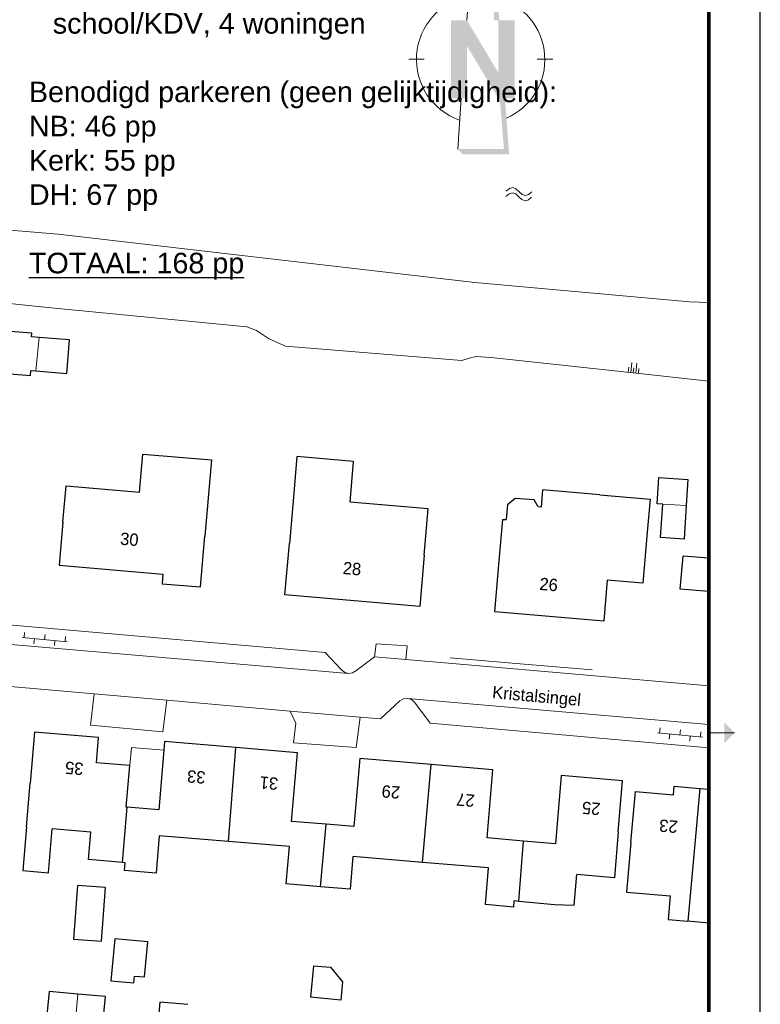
# Model space of a CAD drawing. Extents: x -1000932 to 2054797, y 285738 to 764020.
# Tile 788 of 1056: x 926096 to 998173, y 556311 to 652187. Entities that reach past the tile are written whole.
import ezdxf

# ---------------------------------------------------------------- set-up
doc = ezdxf.new("R2010")
doc.units = 0
doc.header["$MEASUREMENT"] = 0
doc.header["$PDMODE"] = 33
doc.header["$PDSIZE"] = 1
doc.layers.add('04H', color=6, linetype='CONTINUOUS', plot=False)
for name, color, linetype, lineweight in [('B01', 1, 'CONTINUOUS', 30), ('B02', 1, 'CONTINUOUS', 30), ('B07', 1, 'CONTINUOUS', 30), ('B08', 1, 'CONTINUOUS', 0), ('B11', 1, 'CONTINUOUS', 30), ('B14', 1, 'CONTINUOUS', 30), ('B17', 7, 'CONTINUOUS', 0), ('S02', 7, 'CONTINUOUS', 0), ('S04', 7, 'CONTINUOUS', 0), ('S05', 7, 'CONTINUOUS', 0), ('T01', 84, 'CONTINUOUS', 0), ('T09', 7, 'CONTINUOUS', 0), ('T22', 7, 'CONTINUOUS', 0), ('V00', 7, 'CONTINUOUS', 0), ('W03', 5, 'CONTINUOUS', 0), ('X-XX-AL-TEKENBLAD-KADER-G', 7, 'CONTINUOUS', 30), ('X-XX-AL-TEKENBLAD-KADER-VOUWMARKERING-G', 7, 'CONTINUOUS', 13), ('X-XX-AL-TEKENBLAD_NOORDPIJL-G', 7, 'CONTINUOUS', 13), ('Z02', 7, 'CONTINUOUS', 0), ('Z06', 7, 'CONTINUOUS', 0)]:
    doc.layers.add(name, color=color, linetype=linetype, lineweight=lineweight)
doc.styles.get("Standard").update_dxf_attribs({"font": 'romans.shx'})
doc.styles.add('Style-INTL_ISO_EQUAL', font='INTL_ISO_EQUAL.shx')

# ---------------------------------------------------------------- blocks, each defined once
blk = doc.blocks.new('SAL-TEKENBLAD-A0-841×841-SO')
at = {"layer": 'X-XX-AL-TEKENBLAD-KADER-VOUWMARKERING-G', "ltscale": 0.5}
h = blk.add_hatch(color=256, dxfattribs=at)
h.paths.add_polyline_path([(-7, 592), (-7, 594), (-5, 594)], flags=16)
h.paths.add_polyline_path([(-7, 594), (-7, 596), (-5, 594)], flags=16)
at = {"layer": 'X-XX-AL-TEKENBLAD-KADER-G', "ltscale": 0.5}
blk.add_line((0, 0), (0, 841), dxfattribs=at)
at = {"layer": 'X-XX-AL-TEKENBLAD-KADER-G', "ltscale": 0.5, "const_width": 0.7, "flags": 128}
blk.add_lwpolyline([(-821, 10), (-10, 10), (-10, 831), (-821, 831), (-821, 10)], close=True, dxfattribs=at)
at = {"layer": 'X-XX-AL-TEKENBLAD-KADER-VOUWMARKERING-G', "ltscale": 0.5}
blk.add_line((-10, 594), (-5, 594), dxfattribs=at)
blk = doc.blocks.new('SAL-TEKENBLAD_NOORDPIJL-SO')
at = {"layer": 'X-XX-AL-TEKENBLAD_NOORDPIJL-G'}
for points in [[(-5.76, -7.58), (-5.76, 7.62), (-2.66, 7.62), (3.44, -2.58), (3.44, 7.62), (6.64, 7.62), (6.64, -7.58), (3.44, -7.58), (-2.66, 2.62), (-2.66, -7.58)], [(-3.46, -18.48), (-4.46, -17.48), (4.54, -17.48), (3.74, -7.58), (4.74, -7.58), (5.54, -18.48)]]:
    blk.add_hatch(color=256, dxfattribs=at).paths.add_polyline_path(points)
for p, q in [((-2.66, 7.62), (0.54, 51.42)), ((-13.96, 0.02), (-10.96, 0.02)), ((11.04, 0.02), (14.04, 0.02)), ((-4.46, -17.48), (-3.76, -7.58))]:
    blk.add_line(p, q, dxfattribs=at)
for start, end in [(100.7829, 250.9142), (293.8884, 74.4136)]:
    blk.add_arc((0, 0), 12.5, start, end, dxfattribs=at)
for p in [(0.54, 51.42), (-5.76, -7.58), (-3.46, -18.48)]:
    blk.add_point(p, dxfattribs=at)
at = {"layer": 'X-XX-AL-TEKENBLAD_NOORDPIJL-G', "extrusion": (0, 0, -1)}
blk.add_solid([(-0.54, 51.42), (-0.04, 44.52), (-3.64, 7.62), (-2.64, 7.62)], dxfattribs=at)
blk = doc.blocks.new('S04')
at = {"layer": 'S04', "color": 7, "linetype": 'Continuous', "lineweight": 0}
for p, q in [((0, 0.0502), (0.0502, 0.0502)), ((0, 0.0251), (0.1004, 0.0251)), ((0, 0), (0.0502, 0)), ((0, -0.0251), (0.1004, -0.0251)), ((0, -0.0502), (0.0502, -0.0502))]:
    blk.add_line(p, q, dxfattribs=at)
blk = doc.blocks.new('S05')
at = {"layer": 'S05', "color": 7, "linetype": 'Continuous', "lineweight": 0}
for p, q in [((0.0084, 0.0305), (0.0378, 0.0587)), ((0.011, -0.0191), (0.0406, 0.0089)), ((0.0378, 0.0587), (0.068, 0.0713)), ((0.0406, 0.0089), (0.071, 0.0213)), ((0.068, 0.0713), (0.1006, 0.0621)), ((0.071, 0.0213), (0.1024, 0.0125)), ((0.1006, 0.0621), (0.133, 0.0375)), ((0.1024, 0.0125), (0.1358, -0.0121)), ((0.133, 0.0375), (0.1656, 0.0129)), ((0.1656, 0.0129), (0.1972, 0.0037)), ((0.1972, 0.0037), (0.2284, 0.0163)), ((0.2284, 0.0163), (0.258, 0.0445)), ((0.1358, -0.0121), (0.1682, -0.0369)), ((0.1682, -0.0369), (0.1998, -0.0461)), ((0.1998, -0.0461), (0.231, -0.0333)), ((0.231, -0.0333), (0.2606, -0.0051))]:
    blk.add_line(p, q, dxfattribs=at)
blk = doc.blocks.new('S026')
at = {"layer": 'S02', "color": 7, "linetype": 'Continuous', "lineweight": 0}
for p, q in [((-0.0004, 0), (0.4396, 0)), ((0.0196, 0.05), (0.0196, 0)), ((0.1196, 0), (0.1196, -0.05)), ((0.2196, 0.05), (0.2196, 0)), ((0.3196, 0), (0.3196, -0.05)), ((0.4196, 0.05), (0.4196, 0))]:
    blk.add_line(p, q, dxfattribs=at)

msp = doc.modelspace()

# ---------------------------------------------------------------- linework, layer by layer
at = {"layer": 'B01', "flags": 128}
for points in [[(930304.221, 603268.921), (930608.221, 606793.921), (937767.221, 606176.921), (938087.221, 609892.921), (944762.221, 609317.921), (944124.221, 601908.921)], [(952733.221, 605681.921), (952343.221, 601168.921)], [(965454.221, 600048.921), (965842.221, 604551.921), (958257.221, 605205.921)], [(982568.221, 605910.921), (987453.221, 605488.921), (987177.221, 602288.921)], [(930304.221, 603268.921), (929943.221, 599068.921), (940034.221, 598199.921), (939954.221, 597269.921), (943695.221, 596947.921), (944124.221, 601908.921)], [(972774.221, 599503.921), (973122.221, 603531.921), (973456.221, 603502.921)], [(987177.221, 602288.921), (986756.221, 597305.921), (983276.221, 597600.921), (982939.221, 593624.921), (972352.221, 594521.921), (972774.221, 599503.921)], [(965454.221, 600048.921), (965030.221, 595061.921), (951915.221, 596186.921), (952343.221, 601168.921)], [(936812.221, 579555.921), (933558.221, 579830.921), (933767.221, 582289.921), (927544.221, 582817.921), (927122.221, 577834.921)], [(940116.221, 581047.921), (939624.221, 575236.921), (936540.221, 575497.921)], [(947124.221, 581307.921), (940188.221, 581895.921), (940116.221, 581047.921)], [(955916.221, 573840.921), (952555.221, 574125.921), (953120.221, 580799.921), (947124.221, 581307.921)], [(966153.221, 579662.921), (959188.221, 580252.921), (958625.221, 573611.921), (955916.221, 573840.921)], [(936540.221, 575497.921), (936469.221, 575503.921), (936812.221, 579555.921)], [(975142.221, 572211.921), (971584.221, 572512.921), (972147.221, 579154.921), (966153.221, 579662.921)], [(984348.221, 573098.921), (984770.221, 578080.921), (978795.221, 578586.921), (978232.221, 571949.921), (975142.221, 572211.921)], [(926767.221, 573594.921), (927122.221, 577834.921)], [(985570.221, 572067.921), (986012.221, 577048.921), (989728.221, 576718.921), (989801.221, 577545.921), (992280.221, 577325.921)], [(992280.221, 577325.921), (993172.649, 577246.594)], [(936114.221, 570121.921), (932790.221, 570400.921), (933014.221, 573069.921), (929261.221, 573384.921)], [(946404.221, 572164.921), (939669.221, 572725.921), (939365.221, 569077.921), (936297.221, 569333.921), (936361.221, 570100.921), (936114.221, 570121.921)], [(984348.221, 573098.921), (983973.221, 568640.921), (980304.221, 568945.921)], [(955369.221, 567763.921), (952043.221, 568040.921), (952345.221, 571669.921), (946404.221, 572164.921)], [(985570.221, 572067.921), (985149.221, 567244.921), (989394.221, 566870.921), (989191.221, 564562.921), (991132.221, 564391.921)], [(965305.221, 570123.921), (958519.221, 570687.921), (958256.221, 567523.921), (955369.221, 567763.921)], [(974171.221, 565785.921), (971419.221, 566014.921), (971716.221, 569590.921), (965305.221, 570123.921)], [(993172.649, 564212.613), (991132.221, 564391.921)]]:
    msp.add_lwpolyline(points, dxfattribs=at)
at = {"layer": 'B02', "flags": 128}
for points in [[(954675.221, 560053.921), (954396.221, 556995.921)], [(928961.221, 557561.921), (928687.221, 554589.921), (931498.221, 554330.921)], [(931757.221, 557308.921), (928961.221, 557561.921)], [(931498.221, 554330.921), (934155.221, 554085.921), (934430.221, 557067.921), (931757.221, 557308.921)], [(939738.221, 556519.921), (939480.221, 553643.921), (942223.221, 553396.921)], [(942472.221, 556277.921), (939738.221, 556519.921)]]:
    msp.add_lwpolyline(points, dxfattribs=at)
at = {"layer": 'B07', "flags": 128}
for points in [[(946404.221, 572164.921), (947124.221, 581307.921)], [(965305.221, 570123.921), (966153.221, 579662.921)], [(992280.221, 577325.921), (991132.221, 564391.921)], [(936114.221, 570121.921), (936540.221, 575497.921)], [(955369.221, 567763.921), (955916.221, 573840.921)], [(974678.221, 566365.921), (975142.221, 572211.921)]]:
    msp.add_lwpolyline(points, dxfattribs=at)
at = {"layer": 'B08', "flags": 128}
for points in [[(927980.221, 621240.921), (927681.221, 617987.921)], [(988682.221, 605013.921), (990965.221, 604868.921)], [(931498.221, 554330.921), (931757.221, 557308.921)]]:
    msp.add_lwpolyline(points, dxfattribs=at)
at = {"layer": 'B11', "flags": 128}
for points in [[(958257.221, 605205.921), (958598.221, 609165.921), (953075.221, 609641.921), (952733.221, 605681.921)], [(982568.221, 605910.921), (976974.221, 606393.921), (976830.221, 604726.921), (976562.221, 604749.921), (976167.221, 605443.921), (974311.221, 605574.921), (973580.221, 604937.921), (973456.221, 603502.921)], [(993172.649, 596493.622), (990379.221, 596745.921), (990669.221, 599959.921)], [(993172.649, 599745.617), (990669.221, 599959.921)], [(926767.221, 573594.921), (926408.221, 569326.921), (928903.221, 569116.921), (929261.221, 573384.921)], [(974678.221, 566365.921), (978145.221, 566030.921), (980055.221, 565957.921), (980304.221, 568945.921)], [(974171.221, 565785.921), (974229.221, 566408.921), (974678.221, 566365.921)]]:
    msp.add_lwpolyline(points, dxfattribs=at)
at = {"layer": 'B14', "flags": 128}
for points in [[(927980.221, 621240.921), (927233.221, 621299.921), (927261.221, 621650.921), (922256.221, 622048.921), (921931.221, 617959.921), (927153.221, 617543.921), (927191.221, 618026.921), (927681.221, 617987.921)], [(927681.221, 617987.921), (930695.221, 617747.921), (930954.221, 621003.921), (927980.221, 621240.921)], [(988682.221, 605013.921), (988146.221, 605047.921), (988308.221, 607598.921), (991127.221, 607419.921), (990965.221, 604868.921)], [(990965.221, 604868.921), (990759.221, 601616.921), (988476.221, 601761.921), (988682.221, 605013.921)], [(934441.221, 567691.921), (931724.221, 567889.921), (931335.221, 562647.921), (934053.221, 562449.921), (934441.221, 567691.921)], [(934980.221, 558609.921), (937214.221, 558399.921), (937277.221, 559066.921), (938256.221, 558974.921), (938576.221, 562387.921), (935363.221, 562689.921), (934980.221, 558609.921)], [(954675.221, 560053.921), (956346.221, 559920.921), (957508.221, 558514.921), (957334.221, 556711.921), (954396.221, 556995.921)]]:
    msp.add_lwpolyline(points, dxfattribs=at)
at = {"layer": 'B17', "flags": 128}
msp.add_lwpolyline([(940116.221, 581047.921), (936961.221, 581315.921), (936812.221, 579555.921)], dxfattribs=at)
at = {"layer": 'T01', "flags": 128}
msp.add_lwpolyline([(981804.221, 588863.921), (974010.221, 589515.921), (968000.221, 590043.921)], dxfattribs=at)
at = {"layer": 'T09', "flags": 128}
for points in [[(985809.221, 617785.921), (972271.221, 619262.921), (970598.221, 619382.921), (970076.221, 619286.921), (969140.221, 619004.921), (951957.221, 620409.921), (950317.221, 621152.921), (949152.221, 621918.921), (948212.221, 622265.921), (929159.221, 624126.921), (901032.221, 627058.921)], [(993172.649, 616982.936), (985809.221, 617785.921)]]:
    msp.add_lwpolyline(points, dxfattribs=at)
at = {"layer": 'T22', "flags": 128}
for points in [[(960776.221, 591397.921), (963794.221, 591202.921)], [(940023.221, 582831.921), (932977.221, 583488.921)], [(958837.221, 581308.921), (952753.221, 581777.921)]]:
    msp.add_lwpolyline(points, dxfattribs=at)
at = {"layer": 'V00', "flags": 128}
for points in [[(958082.221, 588531.921), (905203.221, 593082.921), (905318.221, 594980.921)], [(958082.221, 588531.921), (957708.221, 588640.921), (957405.221, 588884.921), (955812.221, 590574.921), (905318.221, 594980.921)], [(960628.221, 590153.921), (960776.221, 591397.921)], [(963794.221, 591202.921), (963690.221, 589886.921)], [(958819.221, 588774.921), (960628.221, 590153.921)], [(960628.221, 590153.921), (963690.221, 589886.921)], [(963690.221, 589886.921), (964032.221, 589856.921)], [(964032.221, 589856.921), (967827.221, 589525.921)], [(933336.221, 586533.921), (898424.221, 589588.921), (898066.221, 585505.921)], [(958082.221, 588531.921), (958475.221, 588577.921), (958819.221, 588774.921)], [(967827.221, 589525.921), (982073.221, 588282.921)], [(982073.221, 588282.921), (985334.221, 587997.921)], [(985334.221, 587997.921), (993172.649, 587314.031)], [(933336.221, 586533.921), (932977.221, 583488.921)], [(933336.221, 586533.921), (940429.221, 585912.921)], [(940429.221, 585912.921), (940023.221, 582831.921)], [(940429.221, 585912.921), (952417.221, 584863.921)], [(959227.221, 584267.921), (961213.221, 584093.921), (963106.221, 585848.921), (963449.221, 586044.921), (963856.221, 586091.921)], [(993172.649, 583564.685), (963856.221, 586091.921)], [(993172.649, 581297.702), (966048.221, 583670.921), (964525.221, 585737.921), (964226.221, 585980.921), (963856.221, 586091.921)], [(952417.221, 584863.921), (959227.221, 584267.921)], [(952417.221, 584863.921), (952979.221, 583685.921), (952753.221, 581777.921)], [(959227.221, 584267.921), (958837.221, 581308.921)]]:
    msp.add_lwpolyline(points, dxfattribs=at)
at = {"layer": 'W03', "flags": 128}
for points in [[(901774.221, 633648.921), (929851.221, 631286.921), (970402.221, 626591.921), (986611.221, 625128.921)], [(986611.221, 625128.921), (991294.221, 624705.921), (993172.649, 624659.938)]]:
    msp.add_lwpolyline(points, dxfattribs=at)

# ---------------------------------------------------------------- block references
at = {"layer": 'S02', "xscale": 10000, "yscale": 10000, "zscale": 10000}
for p, rotation in [((926336.221, 592035.921), 354.5460811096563), ((988171.221, 582746.921), 354.4319759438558)]:
    msp.add_blockref('S026', p, dxfattribs=dict(at, rotation=rotation))
at = {"layer": 'S04', "xscale": 10000, "yscale": 10000, "zscale": 10000, "rotation": 83.76688062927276}
msp.add_blockref('S04', (985809.221, 617785.921), dxfattribs=at)
at = {"layer": 'S05', "xscale": 10000.00000000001, "yscale": 10000.00000000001, "zscale": 10000.00000000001, "rotation": 175.1792339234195}
msp.add_blockref('S05', (976026.221, 635211.921), dxfattribs=at)
at = {"layer": 'X-XX-AL-TEKENBLAD-KADER-G', "ltscale": 0.5, "xscale": 500, "yscale": 500, "zscale": 500}
msp.add_blockref('SAL-TEKENBLAD-A0-841×841-SO', (998172.649, 285738.49), dxfattribs=at)
at = {"layer": 'X-XX-AL-TEKENBLAD_NOORDPIJL-G', "xscale": 500, "yscale": 500, "zscale": 500}
msp.add_blockref('SAL-TEKENBLAD_NOORDPIJL-SO', (970952.719, 648321.542), dxfattribs=at)

# ---------------------------------------------------------------- texts
at = {"layer": '04H', "linetype": 'Continuous', "insert": (926990.156, 666163.864), "char_height": 2000, "attachment_point": 1}
msp.add_mtext_dynamic_manual_height_columns('{\\fArial|b0|i0|c0|p34;Programmadelen:\\PNieuwbouw woningen, 12 + 9\\PKerk woningen, 22 + 4\\PDorpshuis, gezondheidscentrum, \\P   school/KDV, 4 woningen \\P\\PBenodigd parkeren (geen gelijktijdigheid):\\PNB: 46 pp\\PKerk: 55 pp\\PDH: 67 pp\\P\\L\\PTOTAAL: 168 pp}', width=108559.75065, gutter_width=25, heights=[0], dxfattribs=at)
at = {"layer": 'Z02', "style": 'Style-INTL_ISO_EQUAL'}
for s, rotation, p in [('30', 355.06501407, (935832.221, 601070.921)), ('28', 355.12211914, (957502.221, 598216.921)), ('26', 355.17923392, (976639.221, 596667.921)), ('35', 175.17923392, (932347.221, 579807.921)), ('33', 175.17923392, (944225.221, 578968.921)), ('31', 175.17923392, (951295.221, 578367.921)), ('29', 175.17923392, (963161.221, 577516.921)), ('27', 175.17923392, (970419.221, 576713.921)), ('25', 175.17923392, (982654.221, 575906.921)), ('23', 174.95083353, (990175.221, 574168.921))]:
    msp.add_text(s, height=1200, rotation=rotation, dxfattribs=at).set_placement(p)
at = {"layer": 'Z06', "style": 'Style-INTL_ISO_EQUAL'}
msp.add_text('Kristalsingel', height=1200, rotation=354.95083353, dxfattribs=at).set_placement((972045.221, 586117.921))

doc.saveas('drawing.dxf')
